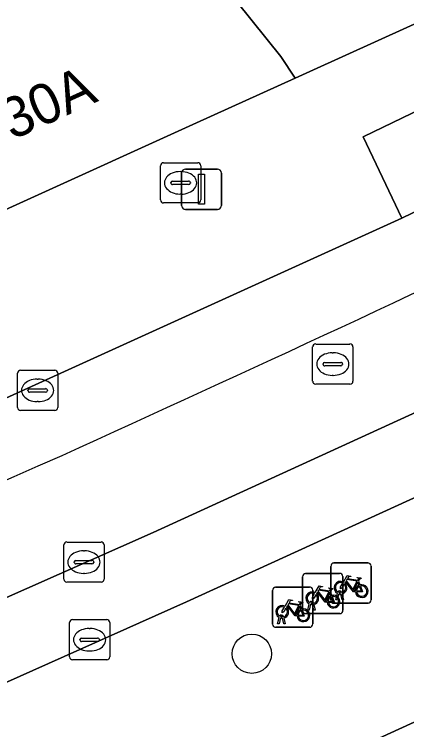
# Model space of a CAD drawing. Extents: x 160663 to 161506, y 382245 to 383291.
# Drawn here: x 161211.4 to 161221.15, y 382983.63 to 383001.42 of the extents above; entities that cross this region are included whole.
import ezdxf

# ---------------------------------------------------------------- set-up
doc = ezdxf.new("R2010")
doc.units = 0
for name, color, linetype in [('IMGEO_Boom', 7, 'Continuous'), ('IMGEO_Brandkraan', 7, 'Continuous'), ('IMGEO_Fietsenrek', 7, 'Continuous'), ('IMGEO_Kolk', 7, 'Continuous'), ('IMGEO_Lichtmast', 7, 'Continuous'), ('IMGEO_Pand', 7, 'Continuous'), ('IMGEO_Pand_nummerreeks', 7, 'Continuous'), ('IMGEO_Parkeervlak_open', 7, 'Continuous'), ('IMGEO_Rijbaan_lokaal_gesloten', 7, 'Continuous'), ('IMGEO_Rioolput', 7, 'Continuous'), ('IMGEO_Voetpad_open', 7, 'Continuous')]:
    doc.layers.add(name, color=color, linetype=linetype)

msp = doc.modelspace()

# ---------------------------------------------------------------- linework, layer by layer
at = {"layer": 'IMGEO_Boom'}
msp.add_circle((161217.307, 382985.518), 0.489, dxfattribs=at)
at = {"layer": 'IMGEO_Brandkraan'}
for p, q in [((161215.11, 382997.73), (161215.962, 382997.73)), ((161215.035, 382996.804), (161215.035, 382997.656)), ((161215.523, 382997.51), (161215.548, 382997.51)), ((161216.036, 382997.656), (161216.036, 382996.804)), ((161215.294, 382997.224), (161215.294, 382997.236)), ((161215.732, 382997.187), (161215.334, 382997.187)), ((161215.337, 382997.273), (161215.735, 382997.273)), ((161215.778, 382997.236), (161215.778, 382997.224)), ((161215.546, 382996.95), (161215.521, 382996.95)), ((161215.962, 382996.73), (161215.11, 382996.73))]:
    msp.add_line(p, q, dxfattribs=at)
for points in [[(161215.11, 382997.73), (161215.962, 382997.73)], [(161215.035, 382996.804), (161215.035, 382997.656)], [(161216.036, 382997.656), (161216.036, 382996.804)], [(161215.962, 382996.73), (161215.11, 382996.73)]]:
    msp.add_lwpolyline(points, dxfattribs=at)
for centre, radius, start, end in [((161215.112, 382997.654), 0.0765, 91.552, 178.448), ((161215.112, 382997.654), 0.0765, 91.552, 178.448), ((161215.96, 382997.654), 0.0765, 1.552, 88.448), ((161215.96, 382997.654), 0.0765, 1.552, 88.448), ((161215.334, 382997.233), 0.0403, 85.8775, 175.7526), ((161215.331, 382997.223), 0.0366, 178.938, 274.7102), ((161215.735, 382997.23), 0.043, 264.8664, 352.4533), ((161215.739, 382997.235), 0.0386, 1.7309, 96.639), ((161215.112, 382996.806), 0.0765, 181.552, 268.448), ((161215.112, 382996.806), 0.0765, 181.552, 268.448), ((161215.96, 382996.806), 0.0765, 271.552, 358.448), ((161215.96, 382996.806), 0.0765, 271.552, 358.448)]:
    msp.add_arc(centre, radius, start, end, dxfattribs=at)
for centre, major_axis, ratio, start_param, end_param in [((161215.522, 382997.23), (-0.387, 0.002), 0.722429, 4.712389, 7.853982), ((161215.547, 382997.23), (-0.39, 0.002), 0.717154, 1.570796, 4.712389)]:
    msp.add_ellipse(centre, major_axis=major_axis, ratio=ratio, start_param=start_param, end_param=end_param, dxfattribs=at)
at = {"layer": 'IMGEO_Fietsenrek'}
for p, q in [((161219.345, 382987.775), (161220.186, 382987.775)), ((161220.186, 382987.775), (161219.345, 382987.775)), ((161219.27, 382986.85), (161219.27, 382987.691)), ((161219.27, 382987.691), (161219.27, 382986.85)), ((161220.27, 382987.7), (161220.27, 382986.859)), ((161220.27, 382986.859), (161220.27, 382987.7)), ((161218.568, 382986.59), (161218.568, 382987.431)), ((161218.568, 382987.431), (161218.568, 382986.59)), ((161218.643, 382987.515), (161219.484, 382987.515)), ((161219.484, 382987.515), (161218.643, 382987.515)), ((161219.568, 382987.44), (161219.568, 382986.599)), ((161219.568, 382986.599), (161219.568, 382987.44)), ((161217.896, 382987.175), (161218.737, 382987.175)), ((161218.737, 382987.175), (161217.896, 382987.175)), ((161219.957, 382987.324), (161219.993, 382987.229)), ((161217.821, 382986.25), (161217.821, 382987.091)), ((161217.821, 382987.091), (161217.821, 382986.25)), ((161218.821, 382987.1), (161218.821, 382986.259)), ((161218.821, 382986.259), (161218.821, 382987.1)), ((161219.255, 382987.064), (161219.291, 382986.969)), ((161219.397, 382986.859), (161219.436, 382987.019)), ((161219.466, 382987.007), (161219.431, 382986.859)), ((161219.508, 382987.031), (161219.507, 382987.035)), ((161219.549, 382986.859), (161219.515, 382987.001)), ((161219.539, 382987.042), (161219.54, 382987.035)), ((161219.547, 382987.005), (161219.582, 382986.859)), ((161219.431, 382986.859), (161219.397, 382986.859)), ((161219.582, 382986.859), (161219.549, 382986.859)), ((161218.508, 382986.724), (161218.544, 382986.629)), ((161218.695, 382986.599), (161218.734, 382986.759)), ((161218.764, 382986.747), (161218.729, 382986.599)), ((161218.806, 382986.771), (161218.805, 382986.775)), ((161218.847, 382986.599), (161218.813, 382986.741)), ((161218.837, 382986.782), (161218.838, 382986.775)), ((161218.845, 382986.745), (161218.88, 382986.599)), ((161220.195, 382986.775), (161219.354, 382986.775)), ((161219.354, 382986.775), (161220.195, 382986.775)), ((161219.493, 382986.515), (161218.652, 382986.515)), ((161218.652, 382986.515), (161219.493, 382986.515)), ((161218.729, 382986.599), (161218.695, 382986.599)), ((161218.88, 382986.599), (161218.847, 382986.599)), ((161217.948, 382986.259), (161217.987, 382986.419)), ((161218.017, 382986.407), (161217.982, 382986.259)), ((161218.059, 382986.431), (161218.058, 382986.435)), ((161218.1, 382986.259), (161218.066, 382986.401)), ((161218.09, 382986.442), (161218.091, 382986.435)), ((161218.098, 382986.405), (161218.133, 382986.259)), ((161218.746, 382986.175), (161217.905, 382986.175)), ((161217.905, 382986.175), (161218.746, 382986.175)), ((161217.982, 382986.259), (161217.948, 382986.259)), ((161218.133, 382986.259), (161218.1, 382986.259))]:
    msp.add_line(p, q, dxfattribs=at)
for points in [[(161219.583, 382987.301), (161219.678, 382987.465), (161219.764, 382987.451), (161219.766, 382987.442), (161219.71, 382987.431), (161219.683, 382987.386), (161219.939, 382987.345)], [(161219.926, 382987.32), (161219.669, 382987.361), (161219.652, 382987.332), (161219.819, 382987.112), (161219.926, 382987.32)], [(161219.939, 382987.345), (161219.964, 382987.394), (161219.958, 382987.398), (161219.935, 382987.402), (161219.923, 382987.409), (161219.922, 382987.412), (161219.924, 382987.417), (161220.019, 382987.402), (161220.021, 382987.392), (161220.011, 382987.379), (161219.999, 382987.373), (161219.985, 382987.379), (161219.957, 382987.324)], [(161218.881, 382987.041), (161218.976, 382987.205), (161219.062, 382987.191), (161219.064, 382987.182), (161219.008, 382987.171), (161218.981, 382987.126), (161219.237, 382987.085)], [(161219.604, 382987.249), (161219.552, 382987.159), (161219.512, 382987.134), (161219.513, 382987.181), (161219.568, 382987.275)], [(161219.879, 382987.057), (161219.829, 382987.057), (161219.638, 382987.308), (161219.619, 382987.276)], [(161219.974, 382987.222), (161219.944, 382987.299), (161219.835, 382987.081), (161219.878, 382987.081)], [(161219.908, 382987.081), (161220.028, 382987.08), (161219.984, 382987.194)], [(161220.004, 382987.201), (161220.059, 382987.056), (161219.909, 382987.056)], [(161218.902, 382986.989), (161218.85, 382986.899), (161218.81, 382986.874), (161218.811, 382986.921), (161218.866, 382987.015)], [(161219.177, 382986.797), (161219.127, 382986.797), (161218.936, 382987.048), (161218.917, 382987.016)], [(161219.224, 382987.06), (161218.967, 382987.101), (161218.95, 382987.072), (161219.117, 382986.852), (161219.224, 382987.06)], [(161219.272, 382986.962), (161219.242, 382987.039), (161219.133, 382986.821), (161219.176, 382986.821)], [(161219.237, 382987.085), (161219.262, 382987.134), (161219.256, 382987.138), (161219.233, 382987.142), (161219.221, 382987.149), (161219.22, 382987.152), (161219.222, 382987.157), (161219.317, 382987.142), (161219.319, 382987.132), (161219.309, 382987.119), (161219.297, 382987.113), (161219.283, 382987.119), (161219.255, 382987.064)], [(161218.134, 382986.701), (161218.229, 382986.865), (161218.315, 382986.851), (161218.317, 382986.842), (161218.261, 382986.831), (161218.234, 382986.786), (161218.49, 382986.745)], [(161219.206, 382986.821), (161219.326, 382986.82), (161219.282, 382986.934)], [(161219.302, 382986.941), (161219.357, 382986.796), (161219.207, 382986.796)], [(161218.155, 382986.649), (161218.103, 382986.559), (161218.063, 382986.534), (161218.064, 382986.581), (161218.119, 382986.675)], [(161218.43, 382986.457), (161218.38, 382986.457), (161218.189, 382986.708), (161218.17, 382986.676)], [(161218.477, 382986.72), (161218.22, 382986.761), (161218.203, 382986.732), (161218.37, 382986.512), (161218.477, 382986.72)], [(161218.525, 382986.622), (161218.495, 382986.699), (161218.386, 382986.481), (161218.429, 382986.481)], [(161218.49, 382986.745), (161218.515, 382986.794), (161218.509, 382986.798), (161218.486, 382986.802), (161218.474, 382986.809), (161218.473, 382986.812), (161218.475, 382986.817), (161218.57, 382986.802), (161218.572, 382986.792), (161218.562, 382986.779), (161218.55, 382986.773), (161218.536, 382986.779), (161218.508, 382986.724)], [(161218.459, 382986.481), (161218.579, 382986.48), (161218.535, 382986.594)], [(161218.555, 382986.601), (161218.61, 382986.456), (161218.46, 382986.456)]]:
    msp.add_lwpolyline(points, dxfattribs=at)
for centre, radius, start, end in [((161219.348, 382987.697), 0.0779, 92.4484, 184.2845), ((161219.348, 382987.697), 0.0779, 92.4484, 184.2845), ((161220.192, 382987.697), 0.0779, 2.4484, 94.2845), ((161220.192, 382987.697), 0.0779, 2.4484, 94.2845), ((161218.646, 382987.437), 0.0779, 92.4484, 184.2845), ((161218.646, 382987.437), 0.0779, 92.4484, 184.2845), ((161219.49, 382987.437), 0.0779, 2.4484, 94.2845), ((161219.49, 382987.437), 0.0779, 2.4484, 94.2845), ((161217.899, 382987.097), 0.0779, 92.4484, 184.2845), ((161217.899, 382987.097), 0.0779, 92.4484, 184.2845), ((161218.743, 382987.097), 0.0779, 2.4484, 94.2845), ((161218.743, 382987.097), 0.0779, 2.4484, 94.2845), ((161219.51, 382987.16), 0.159, 62.6766, 242.1369), ((161219.51, 382987.16), 0.129, 63.3192, 238.903), ((161219.51, 382987.16), 0.129, 283.6043, 43.4302), ((161219.51, 382987.16), 0.159, 283.5766, 46.6042), ((161220.037, 382987.076), 0.159, 113.3408, 178.3217), ((161220.037, 382987.076), 0.159, 187.0065, 105.7708), ((161220.037, 382987.076), 0.129, 113.923, 177.9556), ((161220.037, 382987.076), 0.129, 188.6715, 104.5883), ((161218.808, 382986.9), 0.159, 62.6766, 242.1369), ((161218.808, 382986.9), 0.129, 63.3192, 238.903), ((161218.808, 382986.9), 0.159, 283.5766, 46.6042), ((161219.49, 382987.031), 0.0499, 12.8025, 158.6934), ((161219.51, 382987.16), 0.159, 253.9967, 271.7867), ((161219.49, 382987.031), 0.0174, 12.8025, 163.4502), ((161219.51, 382987.16), 0.129, 253.415, 269.0204), ((161218.788, 382986.771), 0.0499, 12.8025, 158.6934), ((161218.808, 382986.9), 0.129, 283.6043, 43.4302), ((161219.335, 382986.816), 0.159, 113.3408, 178.3217), ((161219.335, 382986.816), 0.159, 187.0065, 105.7708), ((161219.335, 382986.816), 0.129, 113.923, 177.9556), ((161219.335, 382986.816), 0.129, 188.6715, 104.5883), ((161219.348, 382986.853), 0.0779, 182.4484, 274.2845), ((161219.348, 382986.853), 0.0779, 182.4484, 274.2845), ((161220.192, 382986.853), 0.0779, 272.4484, 4.2845), ((161220.192, 382986.853), 0.0779, 272.4484, 4.2845), ((161218.061, 382986.56), 0.159, 62.6766, 242.1369), ((161218.061, 382986.56), 0.129, 63.3192, 238.903), ((161218.061, 382986.56), 0.129, 283.6043, 43.4302), ((161218.061, 382986.56), 0.159, 283.5766, 46.6042), ((161218.808, 382986.9), 0.159, 253.9967, 271.7867), ((161218.788, 382986.771), 0.0174, 12.8025, 163.4502), ((161218.808, 382986.9), 0.129, 253.415, 269.0204), ((161218.041, 382986.431), 0.0499, 12.8025, 158.6934), ((161218.588, 382986.476), 0.159, 113.3408, 178.3217), ((161218.588, 382986.476), 0.159, 187.0065, 105.7708), ((161218.588, 382986.476), 0.129, 113.923, 177.9556), ((161218.588, 382986.476), 0.129, 188.6715, 104.5883), ((161218.646, 382986.593), 0.0779, 182.4484, 274.2845), ((161218.646, 382986.593), 0.0779, 182.4484, 274.2845), ((161219.49, 382986.593), 0.0779, 272.4484, 4.2845), ((161219.49, 382986.593), 0.0779, 272.4484, 4.2845), ((161218.061, 382986.56), 0.159, 253.9967, 271.7867), ((161218.041, 382986.431), 0.0174, 12.8025, 163.4502), ((161218.061, 382986.56), 0.129, 253.415, 269.0204), ((161217.899, 382986.253), 0.0779, 182.4484, 274.2845), ((161217.899, 382986.253), 0.0779, 182.4484, 274.2845), ((161218.743, 382986.253), 0.0779, 272.4484, 4.2845), ((161218.743, 382986.253), 0.0779, 272.4484, 4.2845)]:
    msp.add_arc(centre, radius, start, end, dxfattribs=at)
at = {"layer": 'IMGEO_Kolk'}
for p, q in [((161211.557, 382992.568), (161212.409, 382992.568)), ((161211.482, 382991.642), (161211.482, 382992.494)), ((161211.97, 382992.348), (161211.995, 382992.348)), ((161212.483, 382992.494), (161212.483, 382991.642)), ((161211.741, 382992.062), (161211.741, 382992.074)), ((161212.179, 382992.025), (161211.781, 382992.025)), ((161211.784, 382992.111), (161212.182, 382992.111)), ((161212.225, 382992.074), (161212.225, 382992.062)), ((161211.993, 382991.788), (161211.968, 382991.788)), ((161212.409, 382991.568), (161211.557, 382991.568)), ((161212.774, 382985.44), (161212.774, 382986.292)), ((161212.849, 382986.366), (161213.701, 382986.366)), ((161213.775, 382986.292), (161213.775, 382985.44)), ((161213.262, 382986.146), (161213.287, 382986.146)), ((161213.033, 382985.86), (161213.033, 382985.872)), ((161213.471, 382985.823), (161213.073, 382985.823)), ((161213.076, 382985.909), (161213.474, 382985.909)), ((161213.517, 382985.872), (161213.517, 382985.86)), ((161213.285, 382985.586), (161213.26, 382985.586)), ((161213.701, 382985.366), (161212.849, 382985.366))]:
    msp.add_line(p, q, dxfattribs=at)
for points in [[(161211.557, 382992.568), (161212.409, 382992.568)], [(161211.482, 382991.642), (161211.482, 382992.494)], [(161212.483, 382992.494), (161212.483, 382991.642)], [(161212.409, 382991.568), (161211.557, 382991.568)], [(161212.774, 382985.44), (161212.774, 382986.292)], [(161212.849, 382986.366), (161213.701, 382986.366)], [(161213.775, 382986.292), (161213.775, 382985.44)], [(161213.701, 382985.366), (161212.849, 382985.366)]]:
    msp.add_lwpolyline(points, dxfattribs=at)
for centre, radius, start, end in [((161211.559, 382992.492), 0.0765, 91.552, 178.448), ((161211.559, 382992.492), 0.0765, 91.552, 178.448), ((161212.407, 382992.492), 0.0765, 1.552, 88.448), ((161212.407, 382992.492), 0.0765, 1.552, 88.448), ((161211.781, 382992.071), 0.0403, 85.8775, 175.7526), ((161211.778, 382992.061), 0.0366, 178.938, 274.7102), ((161212.182, 382992.068), 0.043, 264.8664, 352.4533), ((161212.186, 382992.073), 0.0386, 1.7309, 96.639), ((161211.559, 382991.644), 0.0765, 181.552, 268.448), ((161211.559, 382991.644), 0.0765, 181.552, 268.448), ((161212.407, 382991.644), 0.0765, 271.552, 358.448), ((161212.407, 382991.644), 0.0765, 271.552, 358.448), ((161212.851, 382986.29), 0.0765, 91.552, 178.448), ((161212.851, 382986.29), 0.0765, 91.552, 178.448), ((161213.699, 382986.29), 0.0765, 1.552, 88.448), ((161213.699, 382986.29), 0.0765, 1.552, 88.448), ((161213.073, 382985.869), 0.0403, 85.8775, 175.7526), ((161213.07, 382985.859), 0.0366, 178.938, 274.7102), ((161213.474, 382985.866), 0.043, 264.8664, 352.4533), ((161213.478, 382985.871), 0.0386, 1.7309, 96.639), ((161212.851, 382985.442), 0.0765, 181.552, 268.448), ((161212.851, 382985.442), 0.0765, 181.552, 268.448), ((161213.699, 382985.442), 0.0765, 271.552, 358.448), ((161213.699, 382985.442), 0.0765, 271.552, 358.448)]:
    msp.add_arc(centre, radius, start, end, dxfattribs=at)
for centre, major_axis, ratio, start_param, end_param in [((161211.969, 382992.068), (-0.387, 0.002), 0.722429, 4.712389, 7.853982), ((161211.994, 382992.068), (-0.39, 0.002), 0.717154, 1.570796, 4.712389), ((161213.261, 382985.866), (-0.387, 0.002), 0.722429, 4.712389, 7.853982), ((161213.286, 382985.866), (-0.39, 0.002), 0.717154, 1.570796, 4.712389)]:
    msp.add_ellipse(centre, major_axis=major_axis, ratio=ratio, start_param=start_param, end_param=end_param, dxfattribs=at)
at = {"layer": 'IMGEO_Lichtmast'}
for p, q in [((161215.661, 382997.571), (161216.451, 382997.571)), ((161216.451, 382997.571), (161215.661, 382997.571)), ((161215.561, 382996.671), (161215.561, 382997.471)), ((161215.561, 382997.471), (161215.561, 382996.671)), ((161216.551, 382997.471), (161216.551, 382996.671)), ((161216.551, 382996.671), (161216.551, 382997.471)), ((161216.451, 382996.571), (161215.661, 382996.571)), ((161215.661, 382996.571), (161216.451, 382996.571))]:
    msp.add_line(p, q, dxfattribs=at)
msp.add_lwpolyline([(161215.981, 382997.446), (161216.131, 382997.446), (161216.131, 382996.696), (161215.981, 382996.696), (161215.981, 382997.446)], dxfattribs=at)
for centre, start, end in [((161215.661, 382997.471), 90, 180), ((161215.661, 382997.471), 90, 180), ((161216.451, 382997.471), 0, 90), ((161216.451, 382997.471), 360, 90), ((161215.661, 382996.671), 180, 270), ((161215.661, 382996.671), 180, 270), ((161216.451, 382996.671), 270, 0), ((161216.451, 382996.671), 270, 0)]:
    msp.add_arc(centre, 0.1, start, end, dxfattribs=at)
at = {"layer": 'IMGEO_Pand'}
msp.add_lwpolyline([(161174.594, 383025.074), (161195.652, 383005.327), (161196.971, 383004.378), (161200.46, 383002.555), (161202.082, 383001.796), (161202.62, 383002.138), (161207.386, 382994.837), (161207.509, 382994.893), (161215.927, 382998.719), (161218.387, 382999.837), (161218.028, 383000.369), (161212.904, 383006.759), (161212.691, 383007.025), (161211.821, 383008.504), (161208.601, 383013.224)], dxfattribs=at)
for points in [[(161225.45, 383003.047), (161218.128, 383011.76), (161217.039, 383012.986), (161211.821, 383008.504), (161212.691, 383007.025), (161212.904, 383006.759), (161218.028, 383000.369), (161218.387, 382999.837), (161218.746, 383000)], [(161228.913, 382976.007), (161228.287, 382978.275), (161227.282, 382981.919), (161225.834, 382985.847), (161223.508, 382984.807), (161217.125, 382981.88), (161220.397, 382971.074), (161220.719, 382971.171), (161222.636, 382964.931), (161225.744, 382965.936), (161224.026, 382971.283), (161223.072, 382974.253)]]:
    msp.add_lwpolyline(points, close=True, dxfattribs=at)
at = {"layer": 'IMGEO_Parkeervlak_open'}
msp.add_lwpolyline([(161230.482, 383000.926), (161229.478, 383002.923), (161220.077, 382998.376), (161221.034, 382996.354)], close=True, dxfattribs=at)
at = {"layer": 'IMGEO_Rijbaan_lokaal_gesloten'}
for points in [[(161240.17, 383003.597), (161239.357, 383005.3), (161230.482, 383000.926), (161221.034, 382996.354), (161210.547, 382991.586), (161204.974, 382989.147)], [(161174.239, 382974.445), (161166.825, 382971.475), (161160.123, 382968.824), (161156.081, 382967.198), (161157.124, 382964.597), (161168.258, 382969.03), (161173.59, 382971.178), (161183.915, 382975.314), (161188.889, 382977.325), (161200.756, 382982.281), (161214.852, 382988.532), (161223.167, 382992.343), (161241.404, 383001.128)], [(161241.404, 383001.128), (161223.167, 382992.343), (161214.852, 382988.532), (161200.756, 382982.281), (161188.889, 382977.325), (161183.915, 382975.314), (161173.59, 382971.178), (161168.258, 382969.03), (161157.124, 382964.597)], [(161157.832, 382962.832), (161158.309, 382963.049), (161161.665, 382964.387), (161161.928, 382964.498), (161172.679, 382968.786), (161174.068, 382969.337), (161184.627, 382973.584), (161189.705, 382975.644), (161194.24, 382977.481), (161201.608, 382980.585), (161206.259, 382982.613), (161210.373, 382984.439), (161215.681, 382986.809), (161224.009, 382990.613), (161242.223, 382999.485)]]:
    msp.add_lwpolyline(points, dxfattribs=at)
for centre, radius, start, end in [((160868.219, 383748.411), 832.524, 294.434221, 296.536976), ((160868.219, 383748.411), 832.524, 294.434221, 296.536976), ((160775.645, 383983.467), 1084.897, 291.555502, 293.750405), ((160775.645, 383983.467), 1084.897, 291.555502, 293.750405)]:
    msp.add_arc(centre, radius, start, end, dxfattribs=at)
at = {"layer": 'IMGEO_Rioolput'}
for p, q in [((161218.818, 382992.296), (161218.818, 382993.148)), ((161218.893, 382993.222), (161219.745, 382993.222)), ((161219.819, 382993.148), (161219.819, 382992.296)), ((161219.306, 382993.002), (161219.331, 382993.002)), ((161219.077, 382992.716), (161219.077, 382992.728)), ((161219.12, 382992.765), (161219.518, 382992.765)), ((161219.561, 382992.728), (161219.561, 382992.716)), ((161219.515, 382992.679), (161219.117, 382992.679)), ((161219.329, 382992.442), (161219.304, 382992.442)), ((161219.745, 382992.222), (161218.893, 382992.222)), ((161212.708, 382988.297), (161213.56, 382988.297)), ((161212.633, 382987.371), (161212.633, 382988.223)), ((161213.121, 382988.077), (161213.146, 382988.077)), ((161213.634, 382988.223), (161213.634, 382987.371)), ((161212.892, 382987.791), (161212.892, 382987.803)), ((161213.33, 382987.754), (161212.932, 382987.754)), ((161212.935, 382987.84), (161213.333, 382987.84)), ((161213.376, 382987.803), (161213.376, 382987.791)), ((161213.144, 382987.517), (161213.119, 382987.517)), ((161213.56, 382987.297), (161212.708, 382987.297))]:
    msp.add_line(p, q, dxfattribs=at)
for points in [[(161218.818, 382992.296), (161218.818, 382993.148)], [(161218.893, 382993.222), (161219.745, 382993.222)], [(161219.819, 382993.148), (161219.819, 382992.296)], [(161219.745, 382992.222), (161218.893, 382992.222)], [(161212.708, 382988.297), (161213.56, 382988.297)], [(161212.633, 382987.371), (161212.633, 382988.223)], [(161213.634, 382988.223), (161213.634, 382987.371)], [(161213.56, 382987.297), (161212.708, 382987.297)]]:
    msp.add_lwpolyline(points, dxfattribs=at)
for centre, radius, start, end in [((161218.895, 382993.146), 0.0765, 91.552, 178.448), ((161218.895, 382993.146), 0.0765, 91.552, 178.448), ((161219.743, 382993.146), 0.0765, 1.552, 88.448), ((161219.743, 382993.146), 0.0765, 1.552, 88.448), ((161219.117, 382992.725), 0.0403, 85.8775, 175.7526), ((161219.114, 382992.715), 0.0366, 178.938, 274.7102), ((161219.518, 382992.722), 0.043, 264.8664, 352.4533), ((161219.522, 382992.727), 0.0386, 1.7309, 96.639), ((161218.895, 382992.298), 0.0765, 181.552, 268.448), ((161218.895, 382992.298), 0.0765, 181.552, 268.448), ((161219.743, 382992.298), 0.0765, 271.552, 358.448), ((161219.743, 382992.298), 0.0765, 271.552, 358.448), ((161212.71, 382988.221), 0.0765, 91.552, 178.448), ((161212.71, 382988.221), 0.0765, 91.552, 178.448), ((161213.558, 382988.221), 0.0765, 1.552, 88.448), ((161213.558, 382988.221), 0.0765, 1.552, 88.448), ((161212.932, 382987.8), 0.0403, 85.8775, 175.7526), ((161212.929, 382987.79), 0.0366, 178.938, 274.7102), ((161213.333, 382987.797), 0.043, 264.8664, 352.4533), ((161213.337, 382987.802), 0.0386, 1.7309, 96.639), ((161212.71, 382987.373), 0.0765, 181.552, 268.448), ((161212.71, 382987.373), 0.0765, 181.552, 268.448), ((161213.558, 382987.373), 0.0765, 271.552, 358.448), ((161213.558, 382987.373), 0.0765, 271.552, 358.448)]:
    msp.add_arc(centre, radius, start, end, dxfattribs=at)
for centre, major_axis, ratio, start_param, end_param in [((161219.305, 382992.722), (-0.387, 0.002), 0.722429, 4.712389, 7.853982), ((161219.33, 382992.722), (-0.39, 0.002), 0.717154, 1.570796, 4.712389), ((161213.12, 382987.797), (-0.387, 0.002), 0.722429, 4.712389, 7.853982), ((161213.145, 382987.797), (-0.39, 0.002), 0.717154, 1.570796, 4.712389)]:
    msp.add_ellipse(centre, major_axis=major_axis, ratio=ratio, start_param=start_param, end_param=end_param, dxfattribs=at)
at = {"layer": 'IMGEO_Voetpad_open'}
for points in [[(161247.482, 383014.311), (161244.563, 383012.322), (161240.43, 383009.855), (161239.938, 383009.631), (161235.76, 383007.732), (161230.677, 383005.422), (161225.45, 383003.047), (161218.746, 383000), (161218.387, 382999.837), (161215.927, 382998.719), (161207.509, 382994.893), (161207.386, 382994.837), (161196.535, 382990.534), (161193.162, 382989.227), (161186.303, 382986.412), (161179.687, 382983.697), (161176.249, 382982.286), (161172.274, 382980.682), (161168.825, 382979.267), (161169.178, 382978.408), (161162.58, 382975.702), (161162.228, 382976.56), (161157.171, 382974.486)], [(161204.974, 382989.147), (161204.084, 382991.156), (161209.661, 382993.575), (161210.547, 382991.586), (161221.034, 382996.354), (161220.077, 382998.376), (161229.478, 383002.923), (161230.482, 383000.926), (161239.357, 383005.3)], [(161242.223, 382999.485), (161224.009, 382990.613), (161215.681, 382986.809), (161210.373, 382984.439), (161211.324, 382982.345), (161206.778, 382980.364), (161202.487, 382978.485), (161201.608, 382980.585), (161194.24, 382977.481), (161195.09, 382975.354), (161189.903, 382973.247), (161185.498, 382971.482), (161184.627, 382973.584), (161174.068, 382969.337), (161172.679, 382968.786), (161173.479, 382966.861), (161162.787, 382962.453), (161161.928, 382964.498), (161161.665, 382964.387), (161162.502, 382962.254), (161159.169, 382960.909), (161158.309, 382963.049), (161157.832, 382962.832)], [(161140.009, 382950.063), (161159.988, 382958.892), (161168.368, 382962.246), (161174.899, 382964.861), (161175.465, 382965.087), (161180.692, 382967.179), (161181.027, 382967.314), (161186.555, 382969.526), (161196.169, 382973.375), (161203.57, 382976.337), (161209.24, 382978.607), (161213.1, 382980.152), (161213.261, 382980.219), (161216.787, 382981.701), (161217.125, 382981.88), (161223.508, 382984.807), (161225.834, 382985.847), (161224.742, 382988.809), (161233.386, 382992.093)]]:
    msp.add_lwpolyline(points, dxfattribs=at)

# ---------------------------------------------------------------- texts
at = {"layer": 'IMGEO_Pand_nummerreeks'}
msp.add_text('30-30A', height=1, rotation=24.4424, dxfattribs=at).set_placement((161209.59, 382997.486))

doc.saveas('drawing.dxf')
